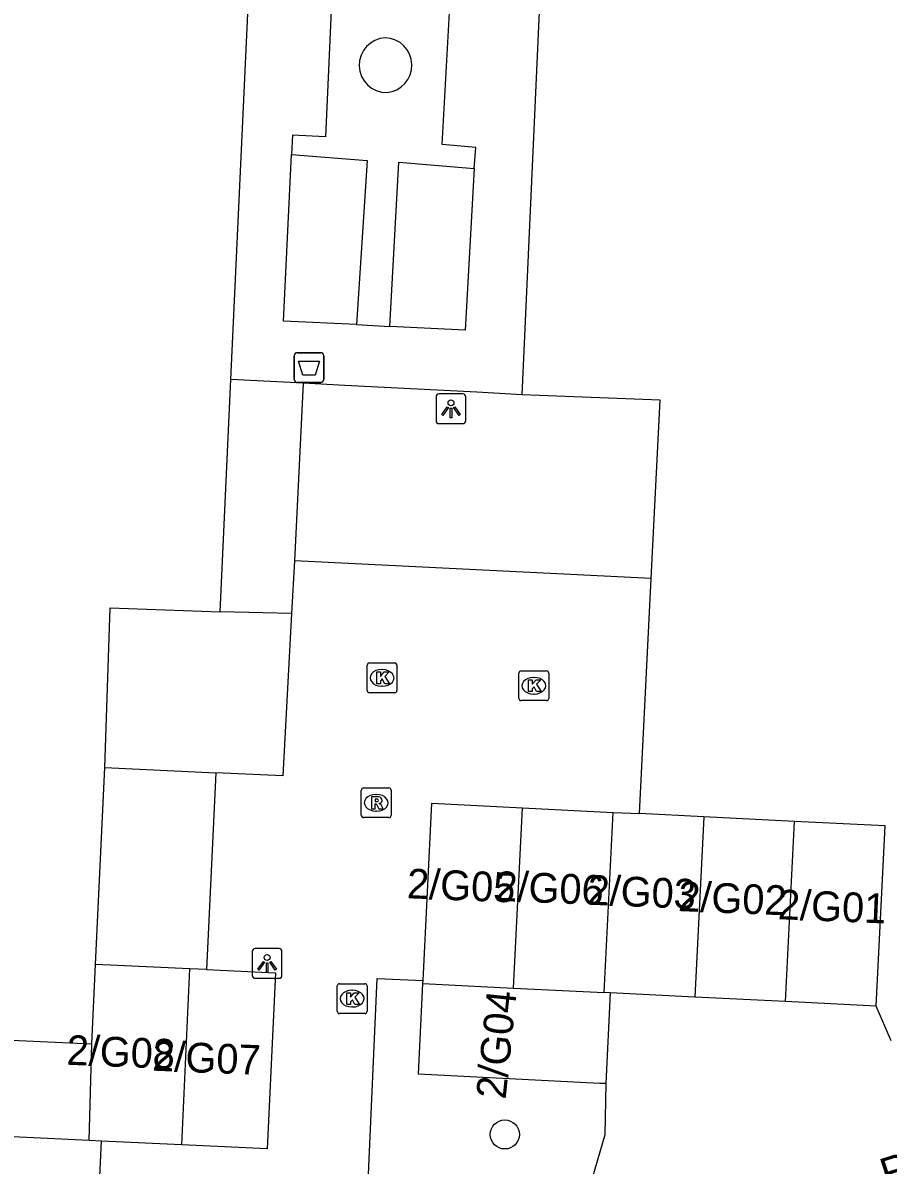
# Model space of a CAD drawing. Extents: x 162990 to 165007, y 383433 to 384336.
# Drawn here: x 164797.45 to 164826.56, y 383798.57 to 383836.99 of the extents above; entities that cross this region are included whole.
import ezdxf

# ---------------------------------------------------------------- set-up
doc = ezdxf.new("R2010")
doc.units = 0
for name, color, linetype in [('IMGEO_Afvalbak', 7, 'Continuous'), ('IMGEO_Boom', 7, 'Continuous'), ('IMGEO_Kolk', 7, 'Continuous'), ('IMGEO_Lichtpunt', 7, 'Continuous'), ('IMGEO_Openbare_ruimte_label', 7, 'Continuous'), ('IMGEO_Pand', 7, 'Continuous'), ('IMGEO_Pand_nummerreeks', 7, 'Continuous'), ('IMGEO_Parkeervlak_open', 7, 'Continuous'), ('IMGEO_Rijbaan_lokaal_open', 7, 'Continuous'), ('IMGEO_Rioolput', 7, 'Continuous'), ('IMGEO_Voetpad_halfverhard', 7, 'Continuous'), ('IMGEO_Voetpad_open', 7, 'Continuous')]:
    doc.layers.add(name, color=color, linetype=linetype)

msp = doc.modelspace()

# ---------------------------------------------------------------- linework, layer by layer
at = {"layer": 'IMGEO_Afvalbak'}
for p, q in [((164806.582, 383824.993), (164806.582, 383825.793)), ((164806.582, 383825.793), (164806.582, 383824.993)), ((164806.682, 383825.893), (164807.472, 383825.893)), ((164807.472, 383825.893), (164806.682, 383825.893)), ((164807.572, 383825.793), (164807.572, 383824.993)), ((164807.572, 383824.993), (164807.572, 383825.793)), ((164807.472, 383824.893), (164806.682, 383824.893)), ((164806.682, 383824.893), (164807.472, 383824.893))]:
    msp.add_line(p, q, dxfattribs=at)
msp.add_lwpolyline([(164806.725, 383825.607), (164807.429, 383825.607), (164807.28, 383825.137), (164806.874, 383825.137), (164806.725, 383825.607)], dxfattribs=at)
for centre, start, end in [((164806.682, 383825.793), 90, 180), ((164806.682, 383825.793), 90, 180), ((164807.472, 383825.793), 0, 90), ((164807.472, 383825.793), 360, 90), ((164806.682, 383824.993), 180, 270), ((164806.682, 383824.993), 180, 270), ((164807.472, 383824.993), 270, 0), ((164807.472, 383824.993), 270, 0)]:
    msp.add_arc(centre, 0.1, start, end, dxfattribs=at)
at = {"layer": 'IMGEO_Boom'}
msp.add_circle((164813.665, 383799.605), 0.489, dxfattribs=at)
at = {"layer": 'IMGEO_Kolk'}
for p, q in [((164809.034, 383814.533), (164809.034, 383815.385)), ((164809.109, 383815.459), (164809.961, 383815.459)), ((164809.522, 383815.239), (164809.547, 383815.239)), ((164810.035, 383815.385), (164810.035, 383814.533)), ((164814.14, 383814.269), (164814.14, 383815.121)), ((164814.215, 383815.195), (164815.067, 383815.195)), ((164814.628, 383814.975), (164814.653, 383814.975)), ((164815.141, 383815.121), (164815.141, 383814.269)), ((164809.961, 383814.459), (164809.109, 383814.459)), ((164809.545, 383814.679), (164809.52, 383814.679)), ((164815.067, 383814.195), (164814.215, 383814.195)), ((164814.651, 383814.415), (164814.626, 383814.415)), ((164808.027, 383803.746), (164808.027, 383804.598)), ((164808.102, 383804.672), (164808.954, 383804.672)), ((164809.028, 383804.598), (164809.028, 383803.746)), ((164808.515, 383804.452), (164808.54, 383804.452)), ((164808.538, 383803.892), (164808.513, 383803.892)), ((164808.954, 383803.672), (164808.102, 383803.672))]:
    msp.add_line(p, q, dxfattribs=at)
for points in [[(164809.034, 383814.533), (164809.034, 383815.385)], [(164809.109, 383815.459), (164809.961, 383815.459)], [(164810.035, 383815.385), (164810.035, 383814.533)], [(164809.355, 383815.159), (164809.478, 383815.159), (164809.478, 383815.008), (164809.608, 383815.159), (164809.772, 383815.159), (164809.626, 383815.008), (164809.779, 383814.759), (164809.627, 383814.759), (164809.542, 383814.923), (164809.478, 383814.856), (164809.478, 383814.759), (164809.355, 383814.759), (164809.355, 383815.159)], [(164814.14, 383814.269), (164814.14, 383815.121)], [(164814.215, 383815.195), (164815.067, 383815.195)], [(164814.461, 383814.895), (164814.584, 383814.895), (164814.584, 383814.744), (164814.714, 383814.895), (164814.878, 383814.895), (164814.732, 383814.744), (164814.885, 383814.495), (164814.733, 383814.495), (164814.648, 383814.659), (164814.584, 383814.592), (164814.584, 383814.495), (164814.461, 383814.495), (164814.461, 383814.895)], [(164815.141, 383815.121), (164815.141, 383814.269)], [(164809.961, 383814.459), (164809.109, 383814.459)], [(164815.067, 383814.195), (164814.215, 383814.195)], [(164808.027, 383803.746), (164808.027, 383804.598)], [(164808.102, 383804.672), (164808.954, 383804.672)], [(164809.028, 383804.598), (164809.028, 383803.746)], [(164808.348, 383804.372), (164808.471, 383804.372), (164808.471, 383804.221), (164808.601, 383804.372), (164808.765, 383804.372), (164808.619, 383804.221), (164808.772, 383803.972), (164808.62, 383803.972), (164808.535, 383804.136), (164808.471, 383804.069), (164808.471, 383803.972), (164808.348, 383803.972), (164808.348, 383804.372)], [(164808.954, 383803.672), (164808.102, 383803.672)]]:
    msp.add_lwpolyline(points, dxfattribs=at)
for centre, start, end in [((164809.111, 383815.383), 91.552, 178.448), ((164809.111, 383815.383), 91.552, 178.448), ((164809.959, 383815.383), 1.552, 88.448), ((164809.959, 383815.383), 1.552, 88.448), ((164814.217, 383815.119), 91.552, 178.448), ((164814.217, 383815.119), 91.552, 178.448), ((164815.065, 383815.119), 1.552, 88.448), ((164815.065, 383815.119), 1.552, 88.448), ((164809.111, 383814.535), 181.552, 268.448), ((164809.111, 383814.535), 181.552, 268.448), ((164809.959, 383814.535), 271.552, 358.448), ((164809.959, 383814.535), 271.552, 358.448), ((164814.217, 383814.271), 181.552, 268.448), ((164814.217, 383814.271), 181.552, 268.448), ((164815.065, 383814.271), 271.552, 358.448), ((164815.065, 383814.271), 271.552, 358.448), ((164808.104, 383804.596), 91.552, 178.448), ((164808.104, 383804.596), 91.552, 178.448), ((164808.952, 383804.596), 1.552, 88.448), ((164808.952, 383804.596), 1.552, 88.448), ((164808.104, 383803.748), 181.552, 268.448), ((164808.104, 383803.748), 181.552, 268.448), ((164808.952, 383803.748), 271.552, 358.448), ((164808.952, 383803.748), 271.552, 358.448)]:
    msp.add_arc(centre, 0.0765, start, end, dxfattribs=at)
for centre, major_axis, ratio, start_param, end_param in [((164809.521, 383814.959), (-0.387, 0.002), 0.722429, 4.712389, 7.853982), ((164809.546, 383814.959), (-0.39, 0.002), 0.717154, 1.570796, 4.712389), ((164814.627, 383814.695), (-0.387, 0.002), 0.722429, 4.712389, 7.853982), ((164814.652, 383814.695), (-0.39, 0.002), 0.717154, 1.570796, 4.712389), ((164808.514, 383804.172), (-0.387, 0.002), 0.722429, 4.712389, 7.853982), ((164808.539, 383804.172), (-0.39, 0.002), 0.717154, 1.570796, 4.712389)]:
    msp.add_ellipse(centre, major_axis=major_axis, ratio=ratio, start_param=start_param, end_param=end_param, dxfattribs=at)
at = {"layer": 'IMGEO_Lichtpunt'}
for p, q in [((164812.255, 383824.506), (164811.447, 383824.506)), ((164812.255, 383824.506), (164811.447, 383824.506)), ((164811.353, 383824.411), (164811.353, 383823.604)), ((164811.353, 383824.411), (164811.353, 383823.604)), ((164812.349, 383823.604), (164812.349, 383824.411)), ((164812.349, 383823.604), (164812.349, 383824.411)), ((164811.447, 383823.51), (164812.255, 383823.51)), ((164811.447, 383823.51), (164812.255, 383823.51)), ((164805.169, 383805.759), (164805.169, 383804.952)), ((164805.169, 383805.759), (164805.169, 383804.952)), ((164806.071, 383805.854), (164805.263, 383805.854)), ((164806.071, 383805.854), (164805.263, 383805.854)), ((164806.165, 383804.952), (164806.165, 383805.759)), ((164806.165, 383804.952), (164806.165, 383805.759)), ((164805.263, 383804.858), (164806.071, 383804.858)), ((164805.263, 383804.858), (164806.071, 383804.858))]:
    msp.add_line(p, q, dxfattribs=at)
for points in [[(164811.727, 383824.075), (164811.766, 383824.047), (164811.578, 383823.785), (164811.54, 383823.812), (164811.727, 383824.075)], [(164811.939, 383824.047), (164811.977, 383824.074), (164812.164, 383823.812), (164812.125, 383823.784), (164811.939, 383824.047)], [(164811.829, 383824.027), (164811.876, 383824.027), (164811.876, 383823.705), (164811.829, 383823.705), (164811.829, 383824.027)], [(164805.543, 383805.423), (164805.582, 383805.395), (164805.394, 383805.133), (164805.356, 383805.16), (164805.543, 383805.423)], [(164805.645, 383805.375), (164805.692, 383805.375), (164805.692, 383805.053), (164805.645, 383805.053), (164805.645, 383805.375)], [(164805.755, 383805.395), (164805.793, 383805.422), (164805.98, 383805.16), (164805.941, 383805.132), (164805.755, 383805.395)]]:
    msp.add_lwpolyline(points, dxfattribs=at)
for centre in [(164811.852, 383824.209), (164805.668, 383805.557)]:
    msp.add_circle(centre, 0.0994, dxfattribs=at)
for centre, start, end in [((164811.447, 383824.411), 90, 180), ((164811.447, 383824.411), 90, 180), ((164812.255, 383824.411), 0, 90), ((164812.255, 383824.411), 0, 90), ((164811.447, 383823.604), 180, 270), ((164811.447, 383823.604), 180, 270), ((164812.255, 383823.604), 270, 0), ((164812.255, 383823.604), 270, 360), ((164805.263, 383805.759), 90, 180), ((164805.263, 383805.759), 90, 180), ((164806.071, 383805.759), 0, 90), ((164806.071, 383805.759), 0, 90), ((164805.263, 383804.952), 180, 270), ((164805.263, 383804.952), 180, 270), ((164806.071, 383804.952), 270, 0), ((164806.071, 383804.952), 270, 360)]:
    msp.add_arc(centre, 0.0946, start, end, dxfattribs=at)
at = {"layer": 'IMGEO_Pand'}
for points in [[(164799.896, 383805.321), (164800.205, 383811.943)], [(164800.205, 383811.943), (164803.94, 383811.768)], [(164803.94, 383811.768), (164803.632, 383805.15)], [(164810.912, 383804.779), (164811.208, 383810.74), (164814.257, 383810.589)], [(164813.956, 383804.527), (164814.257, 383810.589)], [(164814.257, 383810.589), (164817.306, 383810.437)], [(164817.005, 383804.375), (164817.306, 383810.437)], [(164817.306, 383810.437), (164818.197, 383810.393)], [(164820.356, 383810.286), (164818.197, 383810.393)], [(164820.356, 383810.286), (164820.055, 383804.223)], [(164823.405, 383810.134), (164820.356, 383810.286)], [(164823.104, 383804.071), (164823.405, 383810.134)], [(164826.153, 383803.92), (164826.454, 383809.983), (164823.405, 383810.134)], [(164799.772, 383802.653), (164799.896, 383805.321)], [(164803.068, 383805.176), (164799.896, 383805.321)], [(164802.803, 383799.257), (164803.068, 383805.176)], [(164803.632, 383805.15), (164805.947, 383805.042), (164805.671, 383799.123), (164802.803, 383799.257)], [(164803.632, 383805.15), (164803.068, 383805.176)], [(164817.061, 383801.314), (164816.854, 383801.324), (164813.805, 383801.476), (164810.756, 383801.627), (164810.907, 383804.679)], [(164810.907, 383804.679), (164810.912, 383804.779)], [(164810.907, 383804.679), (164813.956, 383804.527)], [(164813.956, 383804.527), (164817.005, 383804.375)], [(164817.212, 383804.364), (164817.005, 383804.375)], [(164817.212, 383804.364), (164817.061, 383801.314)], [(164820.055, 383804.223), (164817.212, 383804.364)], [(164823.104, 383804.071), (164820.055, 383804.223)], [(164826.153, 383803.92), (164823.104, 383804.071)], [(164799.679, 383799.402), (164795.925, 383799.578), (164796.076, 383802.825), (164799.772, 383802.653)], [(164799.679, 383799.402), (164799.772, 383802.653)], [(164800.095, 383799.383), (164799.679, 383799.402)], [(164802.803, 383799.257), (164800.095, 383799.383)]]:
    msp.add_lwpolyline(points, dxfattribs=at)
at = {"layer": 'IMGEO_Parkeervlak_open'}
for points in [[(164818.59, 383818.302), (164818.888, 383824.294), (164814.242, 383824.482)], [(164800.205, 383811.943), (164800.388, 383817.316), (164804.086, 383817.182)]]:
    msp.add_lwpolyline(points, dxfattribs=at)
at = {"layer": 'IMGEO_Rijbaan_lokaal_open'}
for points in [[(164806.585, 383818.899), (164806.49, 383817.123)], [(164818.59, 383818.302), (164806.585, 383818.899)], [(164818.197, 383810.393), (164818.59, 383818.302)], [(164806.49, 383817.123), (164806.199, 383811.663), (164803.94, 383811.768)], [(164809.066, 383798.017), (164809.375, 383804.853), (164810.912, 383804.779)], [(164826.662, 383802.754), (164826.153, 383803.92)], [(164817.061, 383801.314), (164817.031, 383799.589), (164816.172, 383796.666), (164815.129, 383796.224), (164811.978, 383795.402)], [(164799.393, 383793.975), (164799.849, 383794.134), (164800.095, 383799.383)]]:
    msp.add_lwpolyline(points, dxfattribs=at)
at = {"layer": 'IMGEO_Rioolput'}
for p, q in [((164808.837, 383810.332), (164808.837, 383811.184)), ((164808.912, 383811.258), (164809.764, 383811.258)), ((164809.325, 383811.038), (164809.35, 383811.038)), ((164809.838, 383811.184), (164809.838, 383810.332)), ((164809.764, 383810.258), (164808.912, 383810.258)), ((164809.348, 383810.478), (164809.323, 383810.478))]:
    msp.add_line(p, q, dxfattribs=at)
for points in [[(164808.837, 383810.332), (164808.837, 383811.184)], [(164808.912, 383811.258), (164809.764, 383811.258)], [(164809.838, 383811.184), (164809.838, 383810.332)], [(164809.426, 383810.956), (164809.174, 383810.958), (164809.174, 383810.558)], [(164809.174, 383810.558), (164809.298, 383810.558), (164809.298, 383810.72), (164809.309, 383810.72)], [(164809.352, 383810.877), (164809.298, 383810.877), (164809.298, 383810.796)], [(164809.298, 383810.796), (164809.35, 383810.796)], [(164809.356, 383810.691), (164809.427, 383810.558), (164809.567, 383810.558), (164809.502, 383810.684)], [(164809.764, 383810.258), (164808.912, 383810.258)]]:
    msp.add_lwpolyline(points, dxfattribs=at)
for centre, radius, start, end in [((164808.914, 383811.182), 0.0765, 91.552, 178.448), ((164808.914, 383811.182), 0.0765, 91.552, 178.448), ((164809.762, 383811.182), 0.0765, 1.552, 88.448), ((164809.762, 383811.182), 0.0765, 1.552, 88.448), ((164809.308, 383810.667), 0.0533, 26.0293, 88.6989), ((164809.334, 383810.985), 0.19, 274.7715, 282.9687), ((164809.358, 383810.781), 0.0964, 77.0061, 93.1865), ((164809.372, 383810.838), 0.0378, 276.6634, 79.6772), ((164809.425, 383810.846), 0.109, 350.3612, 89.416), ((164809.423, 383810.846), 0.112, 277.5842, 350.9817), ((164809.407, 383810.631), 0.108, 29.5134, 73.7905), ((164808.914, 383810.334), 0.0765, 181.552, 268.448), ((164808.914, 383810.334), 0.0765, 181.552, 268.448), ((164809.762, 383810.334), 0.0765, 271.552, 358.448), ((164809.762, 383810.334), 0.0765, 271.552, 358.448)]:
    msp.add_arc(centre, radius, start, end, dxfattribs=at)
for centre, major_axis, ratio, start_param, end_param in [((164809.324, 383810.758), (-0.387, 0.002), 0.722429, 4.712389, 7.853982), ((164809.349, 383810.758), (-0.39, 0.002), 0.717154, 1.570796, 4.712389)]:
    msp.add_ellipse(centre, major_axis=major_axis, ratio=ratio, start_param=start_param, end_param=end_param, dxfattribs=at)
at = {"layer": 'IMGEO_Voetpad_halfverhard'}
for points in [[(164806.489, 383832.558), (164809.034, 383832.353), (164808.671, 383826.845)], [(164809.793, 383826.774), (164810.102, 383832.297), (164812.629, 383832.089)]]:
    msp.add_lwpolyline(points, dxfattribs=at)
for centre, radius, start, end in [((164809.689, 383835.563), 0.922, 92.7498, 270.2978), ((164809.616, 383835.561), 0.923, 274.8191, 88.2285)]:
    msp.add_arc(centre, radius, start, end, dxfattribs=at)
at = {"layer": 'IMGEO_Voetpad_open'}
for points in [[(164804.45, 383824.993), (164805.451, 383846.485)], [(164814.242, 383824.482), (164815.218, 383846.038), (164807.797, 383846.406)], [(164806.785, 383838.893), (164806.787, 383838.226), (164807.86, 383838.158), (164807.631, 383833.154), (164806.521, 383833.203), (164806.489, 383832.558)], [(164812.629, 383832.089), (164812.69, 383832.791), (164811.551, 383832.894), (164811.84, 383837.951), (164812.932, 383837.884), (164812.98, 383838.542)], [(164808.671, 383826.845), (164806.217, 383826.959), (164806.489, 383832.558)], [(164812.629, 383832.089), (164812.333, 383826.656), (164809.793, 383826.774)], [(164808.671, 383826.845), (164809.793, 383826.774)], [(164804.086, 383817.182), (164804.45, 383824.993)], [(164806.883, 383824.87), (164804.45, 383824.993)], [(164806.883, 383824.87), (164806.585, 383818.899)], [(164814.242, 383824.482), (164812.725, 383824.562), (164808.282, 383824.796), (164806.883, 383824.87)], [(164806.49, 383817.123), (164804.086, 383817.182)]]:
    msp.add_lwpolyline(points, dxfattribs=at)

# ---------------------------------------------------------------- texts
at = {"layer": 'IMGEO_Openbare_ruimte_label'}
msp.add_text('Rauwveld', height=1, rotation=17.9456, dxfattribs=at).set_placement((164826.494, 383797.787))
at = {"layer": 'IMGEO_Pand_nummerreeks'}
for s, rotation, p in [('2/G05', 357.6962, (164810.359, 383807.549)), ('2/G06', 357.6962, (164813.33, 383807.463)), ('2/G03', 357.6962, (164816.43, 383807.333)), ('2/G02', 357.6962, (164819.481, 383807.118)), ('2/G01', 357.6962, (164822.835, 383806.845)), ('2/G04', 84.1199, (164813.689, 383800.767)), ('2/G08', 357.6962, (164798.909, 383801.951)), ('2/G07', 357.6962, (164801.79, 383801.751))]:
    msp.add_text(s, height=1, rotation=rotation, dxfattribs=at).set_placement(p)

doc.saveas('drawing.dxf')
